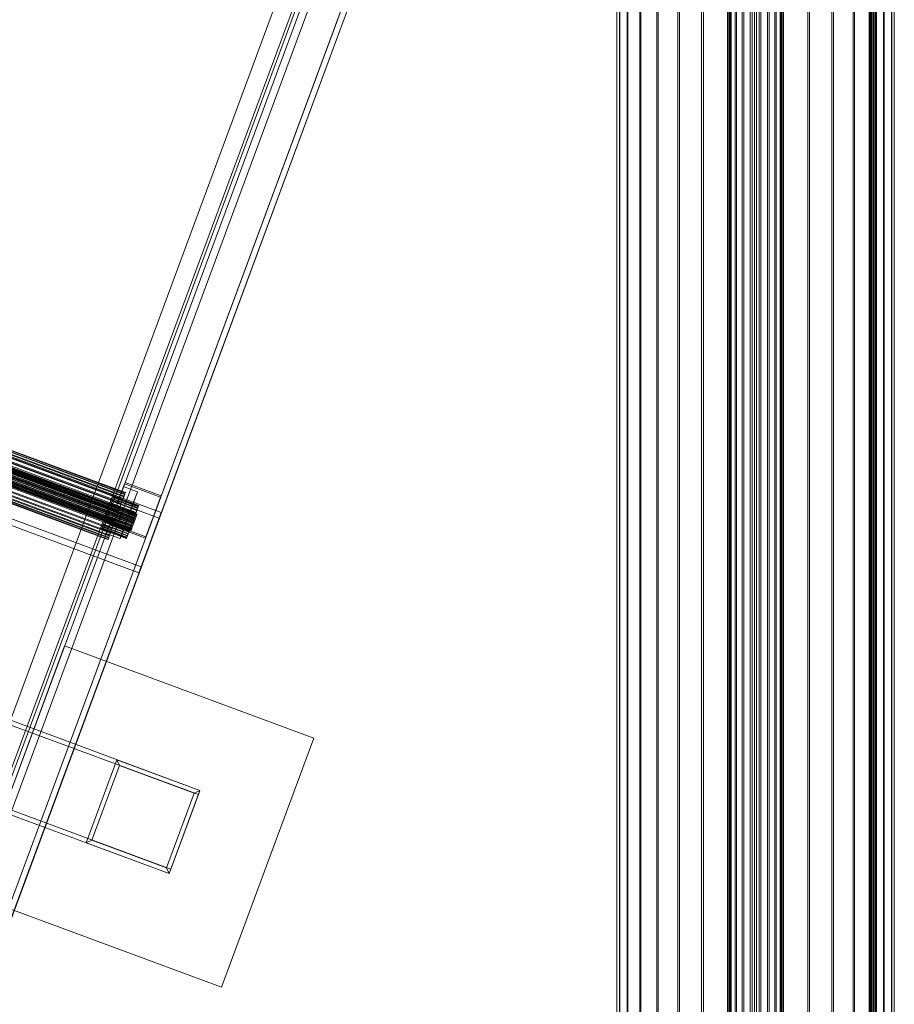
# Model space of a CAD drawing. Header units: millimetres. Extents: x -4395 to 65662, y -65530 to 6847.
# Tile 767 of 1034: x 26901 to 27494, y -19060 to -18393. Entities that reach past the tile are written whole.
import ezdxf

# ---------------------------------------------------------------- set-up
doc = ezdxf.new("R2010")
doc.units = ezdxf.units.MM
doc.layers.add('superior_C03', color=7, linetype='Continuous', lineweight=0)
doc.layers.add('superior_C06', color=7, linetype='Continuous', lineweight=0)

msp = doc.modelspace()

# ---------------------------------------------------------------- linework, layer by layer
at = {"layer": 'superior_C03'}
for p, q in [((27381.215, -16485), (27381.215, -19475)), ((27381.408, -16485), (27381.408, -19475)), ((27382.867, -16485), (27382.867, -19475)), ((27383.427, -16485), (27383.427, -19475)), ((27386.203, -16485), (27386.203, -19475)), ((27387.076, -16485), (27387.076, -19475)), ((27390.897, -16485), (27390.897, -19475)), ((27391.996, -16485), (27391.996, -19475)), ((27396.488, -16485), (27396.488, -19475)), ((27397.706, -16485), (27397.706, -19475)), ((27402.429, -16485), (27402.429, -19475)), ((27403.647, -16485), (27403.647, -19475)), ((27408.139, -16485), (27408.139, -19475)), ((27409.238, -16485), (27409.238, -19475)), ((27413.059, -16485), (27413.059, -19475)), ((27413.932, -16485), (27413.932, -19475)), ((27416.708, -16485), (27416.708, -19475)), ((27417.268, -16485), (27417.268, -19475)), ((27418.727, -19475), (27418.727, -16485)), ((27418.92, -16485), (27418.92, -19475)), ((27306.07, -16730), (27306.07, -19230)), ((27307.751, -16730), (27307.751, -19230)), ((27308.001, -16730), (27308.001, -19230)), ((27312.98, -16730), (27312.98, -19230)), ((27313.47, -16730), (27313.47, -19230)), ((27321.556, -16730), (27321.556, -19230)), ((27322.267, -16730), (27322.267, -19230)), ((27333.149, -16730), (27333.149, -19230)), ((27334.053, -16730), (27334.053, -19230)), ((27347.313, -16730), (27347.313, -19230)), ((27348.377, -16730), (27348.377, -19230)), ((27363.505, -16730), (27363.505, -19230)), ((27364.687, -16730), (27364.687, -19230)), ((27381.102, -16730), (27381.102, -19230)), ((27382.357, -16730), (27382.357, -19230)), ((27399.428, -16730), (27399.428, -19230)), ((27400.707, -16730), (27400.707, -19230)), ((27417.778, -16730), (27417.778, -19230)), ((27419.033, -16730), (27419.033, -19230)), ((27435.448, -16730), (27435.448, -19230)), ((27436.63, -16730), (27436.63, -19230)), ((27451.758, -16730), (27451.758, -19230)), ((27452.822, -16730), (27452.822, -19230)), ((27466.082, -16730), (27466.082, -19230)), ((27466.986, -16730), (27466.986, -19230)), ((27476.98, -16730), (27476.98, -19230)), ((27477.366, -16730), (27477.366, -19230)), ((27477.868, -16730), (27477.868, -19230)), ((27478.033, -16730), (27478.033, -19230)), ((27478.579, -16730), (27478.579, -19230)), ((27478.965, -16730), (27478.965, -19230)), ((27479.907, -16730), (27479.907, -19230)), ((27480.839, -16730), (27480.839, -19230)), ((27481.505, -16730), (27481.505, -19230)), ((27481.891, -19230), (27481.891, -16730)), ((27486.665, -16730), (27486.665, -19230)), ((27487.155, -16730), (27487.155, -19230)), ((27492.134, -16730), (27492.134, -19230)), ((27492.384, -19230), (27492.384, -16730)), ((27494.065, -16730), (27494.065, -19230))]:
    msp.add_line(p, q, dxfattribs=at)
at = {"layer": 'superior_C06'}
for p, q in [((26698.409, -19462.137), (27246.316, -17982.788)), ((27246.673, -17981.825), (26698.766, -19461.174)), ((27265.83, -17990.563), (26717.923, -19469.911)), ((26721.674, -19471.301), (27269.581, -17991.952)), ((27269.76, -17991.47), (26721.853, -19470.819)), ((26722.209, -19469.857), (27270.116, -17990.508)), ((26691.278, -19481.39), (27239.185, -18002.041)), ((27239.542, -18001.078), (26691.635, -19480.427)), ((26710.971, -19488.684), (27258.878, -18009.335)), ((27262.629, -18010.724), (26714.722, -19490.073)), ((26715.078, -19489.11), (27262.985, -18009.761)), ((26717.323, -19382.276), (27217.323, -18032.276)), ((27217.145, -18032.758), (26717.145, -19382.758)), ((27211.024, -18049.284), (26711.024, -19399.284)), ((26711.202, -19398.802), (27211.202, -18048.802)), ((27200.747, -18082.791), (26741.81, -19321.92)), ((26744.623, -19322.962), (27203.56, -18083.833)), ((26739.73, -19327.536), (27198.667, -18088.406)), ((27201.48, -18089.448), (26742.543, -19328.578)), ((27193.013, -18097.914), (26740.92, -19318.565)), ((26741.098, -19318.083), (27193.191, -18097.432)), ((26739.576, -19287.642), (27171.138, -18122.426)), ((27171.494, -18121.463), (26739.933, -19286.679)), ((26781.821, -19236.924), (27191.768, -18130.067)), ((27192.125, -18129.104), (26782.177, -19235.962)), ((27211.461, -18137.361), (26779.899, -19302.576)), ((26780.256, -19301.614), (27211.817, -18136.398)), ((27211.817, -18136.398), (26801.87, -19243.255)), ((27215.212, -18138.75), (26805.265, -19245.607)), ((26805.621, -19244.645), (27215.568, -18137.787)), ((26790.758, -19273.259), (27200.705, -18166.401)), ((27204.456, -18167.79), (26794.509, -19274.648)), ((26601.962, -18585.246), (26995.816, -18731.118)), ((26997.302, -18727.107), (26603.447, -18581.235)), ((26615.13, -18592.88), (26980.852, -18728.333)), ((26628.841, -18591.852), (26971.119, -18718.622)), ((26629.044, -18591.302), (26971.323, -18718.072)), ((26629.596, -18589.811), (26971.875, -18716.581)), ((26629.757, -18589.379), (26972.035, -18716.149)), ((26630.167, -18588.271), (26972.445, -18715.041)), ((26630.277, -18587.974), (26972.555, -18714.743)), ((26630.53, -18587.291), (26972.808, -18714.061)), ((26630.586, -18587.14), (26972.864, -18713.909)), ((26630.671, -18586.909), (26972.95, -18713.679)), ((26612.69, -18599.468), (26978.412, -18734.92)), ((26612.996, -18598.642), (26978.718, -18734.095)), ((26613.098, -18598.368), (26978.82, -18733.82)), ((26613.403, -18597.542), (26979.125, -18732.995)), ((26613.503, -18597.273), (26979.225, -18732.725)), ((26613.797, -18596.479), (26979.519, -18731.932)), ((26613.891, -18596.226), (26979.613, -18731.678)), ((26614.162, -18595.494), (26979.884, -18730.947)), ((26614.246, -18595.266), (26979.968, -18730.718)), ((26614.484, -18594.625), (26980.206, -18730.077)), ((26614.556, -18594.43), (26980.278, -18729.883)), ((26614.751, -18593.904), (26980.473, -18729.357)), ((26614.807, -18593.752), (26980.529, -18729.204)), ((26614.952, -18593.361), (26980.674, -18728.813)), ((26614.991, -18593.256), (26980.713, -18728.708)), ((26615.08, -18593.015), (26980.802, -18728.468)), ((26615.1, -18592.961), (26980.822, -18728.414)), ((26626.062, -18599.356), (26968.34, -18726.125)), ((26626.894, -18597.107), (26969.173, -18723.877)), ((26627.161, -18596.388), (26969.439, -18723.158)), ((26627.928, -18594.316), (26970.206, -18721.085)), ((26628.168, -18593.669), (26970.446, -18720.438)), ((26610.964, -18604.13), (26976.686, -18739.582)), ((26976.716, -18739.501), (26610.994, -18604.048)), ((26611.013, -18603.995), (26976.735, -18739.447)), ((26611.103, -18603.754), (26976.825, -18739.207)), ((26611.142, -18603.649), (26976.864, -18739.102)), ((26611.286, -18603.258), (26977.008, -18738.711)), ((26611.343, -18603.105), (26977.065, -18738.558)), ((26611.538, -18602.579), (26977.26, -18738.032)), ((26611.61, -18602.385), (26977.332, -18737.838)), ((26611.847, -18601.744), (26977.569, -18737.197)), ((26611.932, -18601.516), (26977.654, -18736.968)), ((26612.203, -18600.784), (26977.925, -18736.237)), ((26612.297, -18600.531), (26978.019, -18735.983)), ((26612.59, -18599.737), (26978.312, -18735.19)), ((26623.758, -18605.574), (26966.037, -18732.344)), ((26624.625, -18603.235), (26966.903, -18730.005)), ((26624.913, -18602.457), (26967.191, -18729.227)), ((26625.779, -18600.119), (26968.057, -18726.888)), ((26621.37, -18612.024), (26963.648, -18738.794)), ((26621.609, -18611.377), (26963.887, -18738.147)), ((26622.377, -18609.305), (26964.655, -18736.074)), ((26622.643, -18608.586), (26964.921, -18735.355)), ((26623.476, -18606.337), (26965.754, -18733.107)), ((26589.76, -18618.191), (26983.614, -18764.063)), ((26618.866, -18618.783), (26961.144, -18745.553)), ((26961.23, -18745.323), (26618.951, -18618.553)), ((26619.008, -18618.401), (26961.286, -18745.171)), ((26619.26, -18617.719), (26961.539, -18744.489)), ((26619.371, -18617.421), (26961.649, -18744.191)), ((26619.781, -18616.314), (26962.059, -18743.083)), ((26619.941, -18615.881), (26962.219, -18742.651)), ((26620.493, -18614.391), (26962.771, -18741.16)), ((26620.697, -18613.84), (26962.975, -18740.61)), ((26982.129, -18768.075), (26588.274, -18622.203)), ((26459.801, -18709.949), (27022.45, -18918.337)), ((27023.492, -18915.524), (26460.843, -18707.136)), ((26962.184, -18735.547), (26972.45, -18707.829)), ((26972.807, -18706.867), (26962.541, -18734.584)), ((26971.78, -18709.638), (26963.567, -18731.813)), ((26971.78, -18709.638), (26968.215, -18719.265)), ((26981.158, -18713.112), (26971.78, -18709.638)), ((26972.807, -18706.867), (26972.45, -18707.829)), ((26972.45, -18707.829), (26996.832, -18716.86)), ((26997.188, -18715.897), (26972.807, -18706.867)), ((26960.002, -18741.439), (26968.215, -18719.265)), ((26963.826, -18719.598), (26963.182, -18721.337)), ((26963.351, -18720.88), (26963.97, -18719.21)), ((26964.359, -18718.157), (26963.826, -18719.598)), ((26963.826, -18719.598), (26980.705, -18725.85)), ((26963.97, -18719.21), (26964.472, -18717.852)), ((26963.97, -18719.21), (26980.849, -18725.461)), ((26964.762, -18717.07), (26964.359, -18718.157)), ((26964.359, -18718.157), (26981.239, -18724.409)), ((26964.472, -18717.852), (26964.84, -18716.86)), ((26964.472, -18717.852), (26981.352, -18724.104)), ((26965.018, -18716.379), (26964.762, -18717.07)), ((26964.762, -18717.07), (26981.641, -18723.322)), ((26964.84, -18716.86), (26965.058, -18716.271)), ((26964.84, -18716.86), (26981.719, -18723.112)), ((26965.118, -18716.109), (26965.018, -18716.379)), ((26965.018, -18716.379), (26981.898, -18722.63)), ((26965.058, -18716.271), (26965.118, -18716.109)), ((26965.058, -18716.271), (26981.937, -18722.523)), ((26965.118, -18716.109), (26981.998, -18722.361)), ((26968.215, -18719.265), (26977.592, -18722.738)), ((26970.206, -18721.085), (26971.119, -18718.622)), ((26971.323, -18718.072), (26970.446, -18720.438)), ((26971.119, -18718.622), (26971.875, -18716.581)), ((26972.035, -18716.149), (26971.323, -18718.072)), ((26971.875, -18716.581), (26972.445, -18715.041)), ((26972.555, -18714.743), (26972.035, -18716.149)), ((26972.445, -18715.041), (26972.808, -18714.061)), ((26972.864, -18713.909), (26972.555, -18714.743)), ((26972.808, -18714.061), (26972.95, -18713.679)), ((26972.95, -18713.679), (26972.864, -18713.909)), ((26972.945, -18735.286), (26981.158, -18713.112)), ((26977.592, -18722.738), (26981.158, -18713.112)), ((26996.832, -18716.86), (26986.566, -18744.577)), ((26986.922, -18743.614), (26997.188, -18715.897)), ((26996.832, -18716.86), (26997.188, -18715.897)), ((26961.665, -18725.433), (26960.85, -18727.633)), ((26961.053, -18727.084), (26961.864, -18724.894)), ((26962.452, -18723.307), (26961.665, -18725.433)), ((26961.665, -18725.433), (26978.544, -18731.685)), ((26961.864, -18724.894), (26962.64, -18722.8)), ((26961.864, -18724.894), (26978.744, -18731.146)), ((26963.182, -18721.337), (26962.452, -18723.307)), ((26962.452, -18723.307), (26979.332, -18729.559)), ((26962.64, -18722.8), (26963.351, -18720.88)), ((26962.64, -18722.8), (26979.519, -18729.051)), ((26963.182, -18721.337), (26980.061, -18727.589)), ((26963.351, -18720.88), (26980.23, -18727.132)), ((26968.34, -18726.125), (26967.191, -18729.227)), ((26968.057, -18726.888), (26969.173, -18723.877)), ((26969.439, -18723.158), (26968.34, -18726.125)), ((26969.173, -18723.877), (26970.206, -18721.085)), ((26977.592, -18722.738), (26969.379, -18744.912)), ((26970.446, -18720.438), (26969.439, -18723.158)), ((26980.061, -18727.589), (26980.705, -18725.85)), ((26980.849, -18725.461), (26980.23, -18727.132)), ((26980.705, -18725.85), (26981.239, -18724.409)), ((26981.352, -18724.104), (26980.849, -18725.461)), ((26981.239, -18724.409), (26981.641, -18723.322)), ((26981.719, -18723.112), (26981.352, -18724.104)), ((26981.641, -18723.322), (26981.898, -18722.63)), ((26981.937, -18722.523), (26981.719, -18723.112)), ((26981.898, -18722.63), (26981.998, -18722.361)), ((26981.998, -18722.361), (26981.937, -18722.523)), ((26959.263, -18731.917), (26958.552, -18733.837)), ((26958.721, -18733.38), (26959.451, -18731.41)), ((26960.039, -18729.823), (26959.263, -18731.917)), ((26959.263, -18731.917), (26976.143, -18738.169)), ((26959.451, -18731.41), (26960.238, -18729.284)), ((26959.451, -18731.41), (26976.331, -18737.661)), ((26960.002, -18741.439), (26963.567, -18731.813)), ((26960.85, -18727.633), (26960.039, -18729.823)), ((26960.039, -18729.823), (26976.918, -18736.074)), ((26960.238, -18729.284), (26961.053, -18727.084)), ((26960.238, -18729.284), (26977.118, -18735.536)), ((26960.85, -18727.633), (26977.729, -18733.885)), ((26961.053, -18727.084), (26977.933, -18733.336)), ((26963.567, -18731.813), (26972.945, -18735.286)), ((26966.037, -18732.344), (26964.921, -18735.355)), ((26965.754, -18733.107), (26966.903, -18730.005)), ((26967.191, -18729.227), (26966.037, -18732.344)), ((26966.903, -18730.005), (26968.057, -18726.888)), ((26977.729, -18733.885), (26978.544, -18731.685)), ((26978.744, -18731.146), (26977.933, -18733.336)), ((26978.544, -18731.685), (26979.332, -18729.559)), ((26978.718, -18734.095), (26979.125, -18732.995)), ((26979.519, -18729.051), (26978.744, -18731.146)), ((26979.225, -18732.725), (26978.82, -18733.82)), ((26979.125, -18732.995), (26979.519, -18731.932)), ((26979.613, -18731.678), (26979.225, -18732.725)), ((26979.332, -18729.559), (26980.061, -18727.589)), ((26980.23, -18727.132), (26979.519, -18729.051)), ((26979.519, -18731.932), (26979.884, -18730.947)), ((26979.968, -18730.718), (26979.613, -18731.678)), ((26979.884, -18730.947), (26980.206, -18730.077)), ((26980.278, -18729.883), (26979.968, -18730.718)), ((26980.206, -18730.077), (26980.473, -18729.357)), ((26980.529, -18729.204), (26980.278, -18729.883)), ((26980.473, -18729.357), (26980.674, -18728.813)), ((26980.713, -18728.708), (26980.529, -18729.204)), ((26980.674, -18728.813), (26980.802, -18728.468)), ((26980.822, -18728.414), (26980.713, -18728.708)), ((26980.802, -18728.468), (26980.852, -18728.333)), ((26980.852, -18728.333), (26980.822, -18728.414)), ((26995.816, -18731.118), (26982.129, -18768.075)), ((26983.614, -18764.063), (26997.302, -18727.107)), ((26995.816, -18731.118), (26997.302, -18727.107)), ((26956.785, -18738.608), (26956.885, -18738.338)), ((26956.845, -18738.446), (26956.785, -18738.608)), ((26956.785, -18738.608), (26973.665, -18744.86)), ((26957.063, -18737.857), (26956.845, -18738.446)), ((26973.725, -18744.697), (26956.845, -18738.446)), ((26956.885, -18738.338), (26957.141, -18737.647)), ((26956.885, -18738.338), (26973.764, -18744.59)), ((26957.431, -18736.865), (26957.063, -18737.857)), ((26957.063, -18737.857), (26973.943, -18744.109)), ((26957.141, -18737.647), (26957.544, -18736.56)), ((26957.141, -18737.647), (26974.021, -18743.898)), ((26957.933, -18735.507), (26957.431, -18736.865)), ((26957.431, -18736.865), (26974.31, -18743.116)), ((26957.544, -18736.56), (26958.077, -18735.119)), ((26957.544, -18736.56), (26974.423, -18742.811)), ((26958.552, -18733.837), (26957.933, -18735.507)), ((26957.933, -18735.507), (26974.813, -18741.759)), ((26958.077, -18735.119), (26958.721, -18733.38)), ((26958.077, -18735.119), (26974.957, -18741.371)), ((26958.552, -18733.837), (26975.432, -18740.088)), ((26958.721, -18733.38), (26975.601, -18739.632)), ((26962.184, -18735.547), (26962.541, -18734.584)), ((26986.566, -18744.577), (26962.184, -18735.547)), ((26962.541, -18734.584), (26986.922, -18743.614)), ((26962.771, -18741.16), (26963.648, -18738.794)), ((26963.887, -18738.147), (26962.975, -18740.61)), ((26963.648, -18738.794), (26964.655, -18736.074)), ((26964.921, -18735.355), (26963.887, -18738.147)), ((26964.655, -18736.074), (26965.754, -18733.107)), ((26969.379, -18744.912), (26972.945, -18735.286)), ((26975.601, -18739.632), (26974.957, -18741.371)), ((26975.432, -18740.088), (26976.143, -18738.169)), ((26976.331, -18737.661), (26975.601, -18739.632)), ((26976.143, -18738.169), (26976.918, -18736.074)), ((26977.118, -18735.536), (26976.331, -18737.661)), ((26976.735, -18739.447), (26976.686, -18739.582)), ((26976.686, -18739.582), (26976.716, -18739.501)), ((26976.716, -18739.501), (26976.825, -18739.207)), ((26976.864, -18739.102), (26976.735, -18739.447)), ((26976.825, -18739.207), (26977.008, -18738.711)), ((26977.065, -18738.558), (26976.864, -18739.102)), ((26976.918, -18736.074), (26977.729, -18733.885)), ((26977.008, -18738.711), (26977.26, -18738.032)), ((26977.332, -18737.838), (26977.065, -18738.558)), ((26977.933, -18733.336), (26977.118, -18735.536)), ((26977.26, -18738.032), (26977.569, -18737.197)), ((26977.654, -18736.968), (26977.332, -18737.838)), ((26977.569, -18737.197), (26977.925, -18736.237)), ((26978.019, -18735.983), (26977.654, -18736.968)), ((26977.925, -18736.237), (26978.312, -18735.19)), ((26978.412, -18734.92), (26978.019, -18735.983)), ((26978.312, -18735.19), (26978.718, -18734.095)), ((26978.82, -18733.82), (26978.412, -18734.92)), ((26969.379, -18744.912), (26960.002, -18741.439)), ((26961.286, -18745.171), (26961.144, -18745.553)), ((26961.144, -18745.553), (26961.23, -18745.323)), ((26961.23, -18745.323), (26961.539, -18744.489)), ((26961.649, -18744.191), (26961.286, -18745.171)), ((26961.539, -18744.489), (26962.059, -18743.083)), ((26962.219, -18742.651), (26961.649, -18744.191)), ((26962.059, -18743.083), (26962.771, -18741.16)), ((26962.975, -18740.61), (26962.219, -18742.651)), ((26973.764, -18744.59), (26973.665, -18744.86)), ((26973.665, -18744.86), (26973.725, -18744.697)), ((26973.725, -18744.697), (26973.943, -18744.109)), ((26974.021, -18743.898), (26973.764, -18744.59)), ((26973.943, -18744.109), (26974.31, -18743.116)), ((26974.423, -18742.811), (26974.021, -18743.898)), ((26974.31, -18743.116), (26974.813, -18741.759)), ((26974.957, -18741.371), (26974.423, -18742.811)), ((26974.813, -18741.759), (26975.432, -18740.088)), ((26986.566, -18744.577), (26986.922, -18743.614)), ((26440.004, -18763.401), (27002.653, -18971.789)), ((27003.695, -18968.976), (26441.046, -18760.587)), ((26982.129, -18768.075), (26983.614, -18764.063)), ((26869.285, -18986.376), (26931.801, -18817.582)), ((26931.801, -18817.582), (27100.596, -18880.098)), ((27100.596, -18880.098), (27038.079, -19048.893)), ((26967.227, -18894.685), (26946.388, -18950.95)), ((26968.999, -18898.541), (26950.244, -18949.179)), ((26967.227, -18894.685), (26968.999, -18898.541)), ((27023.492, -18915.524), (26967.227, -18894.685)), ((27019.637, -18917.296), (26968.999, -18898.541)), ((27000.882, -18967.934), (27019.637, -18917.296)), ((27002.653, -18971.789), (27023.492, -18915.524)), ((27022.45, -18918.337), (27003.695, -18968.976)), ((27019.637, -18917.296), (27023.492, -18915.524)), ((27022.45, -18918.337), (27023.492, -18915.524)), ((26950.244, -18949.179), (26946.388, -18950.95)), ((26946.388, -18950.95), (27002.653, -18971.789)), ((26950.244, -18949.179), (27000.882, -18967.934)), ((27000.882, -18967.934), (27002.653, -18971.789)), ((27002.653, -18971.789), (27003.695, -18968.976)), ((27038.079, -19048.893), (26869.285, -18986.376))]:
    msp.add_line(p, q, dxfattribs=at)

doc.saveas('drawing.dxf')
